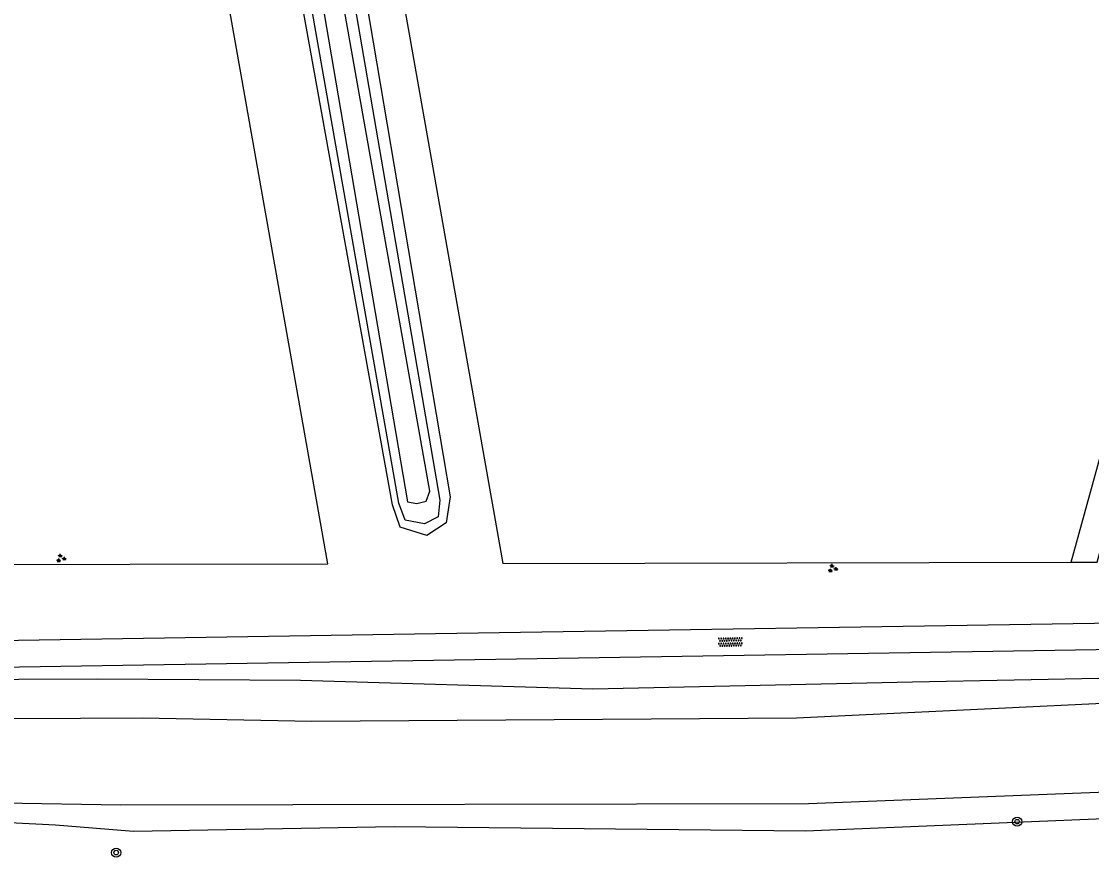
# Model space of a CAD drawing. Extents: x 133000 to 136000, y 400500 to 403500.
# Drawn here: x 134381.4 to 134474.5, y 401730 to 401802.7 of the extents above; entities that cross this region are included whole.
import ezdxf

# ---------------------------------------------------------------- set-up
doc = ezdxf.new("R2010")
doc.units = 0
for name, color, linetype in [('gg-knt-BGT kruinlijn', 7, 'Continuous'), ('gg-knt-bovenkant onderkant talud', 7, 'Continuous'), ('gg-knt-onverhard', 7, 'Continuous'), ('gg-kntw-bovenkant insteek waterloop', 7, 'Continuous'), ('gg-kntw-greppel-droge sloot', 7, 'Continuous'), ('gg-kntw-waterlijn', 7, 'Continuous'), ('gt-grn-groengrens', 7, 'Continuous'), ('gt-symb-boom', 7, 'Continuous'), ('gt-symb-groenvak', 7, 'Continuous'), ('gt-symb-overige verharding', 7, 'Continuous')]:
    doc.layers.add(name, color=color, linetype=linetype)

# ---------------------------------------------------------------- blocks, each defined once
blk = doc.blocks.new('gt0-BOOM')
at = {"layer": 'gt-symb-boom'}
for radius in [0.4, 0.2]:
    blk.add_circle((0, 0), radius, dxfattribs=at)
blk = doc.blocks.new('gt0-GRVAK')
at = {"layer": 'gt-symb-groenvak'}
for p, q in [((-0.11, 0.189), (-0.228, 0.24)), ((-0.182, 0.153), (0.088, 0.153)), ((-0.091, 0.211), (-0.156, 0.322)), ((-0.047, 0.214), (-0.047, 0.393)), ((-0.004, 0.211), (0.061, 0.322)), ((0.015, 0.189), (0.133, 0.24)), ((0.262, -0.052), (0.197, 0.059)), ((0.305, -0.049), (0.305, 0.13)), ((0.349, -0.052), (0.414, 0.059)), ((-0.245, -0.228), (-0.363, -0.177)), ((-0.318, -0.264), (-0.047, -0.264)), ((-0.226, -0.206), (-0.291, -0.095)), ((-0.183, -0.203), (-0.183, -0.024)), ((-0.139, -0.206), (-0.074, -0.095)), ((-0.12, -0.228), (-0.002, -0.177)), ((0.243, -0.074), (0.125, -0.023)), ((0.17, -0.11), (0.441, -0.11)), ((0.368, -0.074), (0.486, -0.023))]:
    blk.add_line(p, q, dxfattribs=at)
blk = doc.blocks.new('gt0-OVH')
at = {"layer": 'gt-symb-overige verharding'}
for points in [[(-0.972, 0.298), (-0.967, 0.308), (-0.965, 0.319), (-0.966, 0.33), (-0.971, 0.34), (-0.978, 0.348), (-0.988, 0.353), (-0.999, 0.355), (-1.01, 0.354), (-1.02, 0.349), (-1.028, 0.342), (-1.033, 0.332), (-1.035, 0.321), (-1.034, 0.31), (-1.029, 0.3), (-1.022, 0.292), (-1.012, 0.287), (-1.001, 0.285), (-0.99, 0.286), (-0.98, 0.291)], [(-0.872, 0.106), (-0.867, 0.116), (-0.865, 0.126), (-0.866, 0.137), (-0.871, 0.147), (-0.878, 0.156), (-0.888, 0.161), (-0.899, 0.163), (-0.91, 0.162), (-0.92, 0.157), (-0.928, 0.15), (-0.933, 0.14), (-0.935, 0.129), (-0.934, 0.118), (-0.929, 0.108), (-0.922, 0.1), (-0.912, 0.095), (-0.901, 0.092), (-0.89, 0.094), (-0.88, 0.098)], [(-0.772, 0.298), (-0.767, 0.308), (-0.765, 0.319), (-0.766, 0.33), (-0.771, 0.34), (-0.778, 0.348), (-0.788, 0.353), (-0.799, 0.355), (-0.81, 0.354), (-0.82, 0.349), (-0.828, 0.342), (-0.833, 0.332), (-0.835, 0.321), (-0.834, 0.31), (-0.829, 0.3), (-0.822, 0.292), (-0.812, 0.287), (-0.801, 0.285), (-0.79, 0.286), (-0.78, 0.291)], [(-0.672, 0.106), (-0.667, 0.116), (-0.665, 0.126), (-0.666, 0.137), (-0.671, 0.147), (-0.678, 0.156), (-0.688, 0.161), (-0.699, 0.163), (-0.71, 0.162), (-0.72, 0.157), (-0.728, 0.15), (-0.733, 0.14), (-0.735, 0.129), (-0.734, 0.118), (-0.729, 0.108), (-0.722, 0.1), (-0.712, 0.095), (-0.701, 0.092), (-0.69, 0.094), (-0.68, 0.098)], [(-0.572, 0.298), (-0.567, 0.308), (-0.565, 0.319), (-0.566, 0.33), (-0.571, 0.34), (-0.578, 0.348), (-0.588, 0.353), (-0.599, 0.355), (-0.61, 0.354), (-0.62, 0.349), (-0.628, 0.342), (-0.633, 0.332), (-0.635, 0.321), (-0.634, 0.31), (-0.629, 0.3), (-0.622, 0.292), (-0.612, 0.287), (-0.601, 0.285), (-0.59, 0.286), (-0.58, 0.291)], [(-0.472, 0.106), (-0.467, 0.116), (-0.465, 0.126), (-0.466, 0.137), (-0.471, 0.147), (-0.478, 0.156), (-0.488, 0.161), (-0.499, 0.163), (-0.51, 0.162), (-0.52, 0.157), (-0.528, 0.15), (-0.533, 0.14), (-0.535, 0.129), (-0.534, 0.118), (-0.529, 0.108), (-0.522, 0.1), (-0.512, 0.095), (-0.501, 0.092), (-0.49, 0.094), (-0.48, 0.098)], [(-0.372, 0.298), (-0.367, 0.308), (-0.365, 0.319), (-0.366, 0.33), (-0.371, 0.34), (-0.378, 0.348), (-0.388, 0.353), (-0.399, 0.355), (-0.41, 0.354), (-0.42, 0.349), (-0.428, 0.342), (-0.433, 0.332), (-0.435, 0.321), (-0.434, 0.31), (-0.429, 0.3), (-0.422, 0.292), (-0.412, 0.287), (-0.401, 0.285), (-0.39, 0.286), (-0.38, 0.291)], [(-0.272, 0.106), (-0.267, 0.116), (-0.265, 0.126), (-0.266, 0.137), (-0.271, 0.147), (-0.278, 0.156), (-0.288, 0.161), (-0.299, 0.163), (-0.31, 0.162), (-0.32, 0.157), (-0.328, 0.15), (-0.333, 0.14), (-0.335, 0.129), (-0.334, 0.118), (-0.329, 0.108), (-0.322, 0.1), (-0.312, 0.095), (-0.301, 0.092), (-0.29, 0.094), (-0.28, 0.098)], [(-0.172, 0.298), (-0.167, 0.308), (-0.165, 0.319), (-0.166, 0.33), (-0.171, 0.34), (-0.178, 0.348), (-0.188, 0.353), (-0.199, 0.355), (-0.21, 0.354), (-0.22, 0.349), (-0.228, 0.342), (-0.233, 0.332), (-0.235, 0.321), (-0.234, 0.31), (-0.229, 0.3), (-0.222, 0.292), (-0.212, 0.287), (-0.201, 0.285), (-0.19, 0.286), (-0.18, 0.291)], [(-0.072, 0.106), (-0.067, 0.116), (-0.065, 0.126), (-0.066, 0.137), (-0.071, 0.147), (-0.078, 0.156), (-0.088, 0.161), (-0.099, 0.163), (-0.11, 0.162), (-0.12, 0.157), (-0.128, 0.15), (-0.133, 0.14), (-0.135, 0.129), (-0.134, 0.118), (-0.129, 0.108), (-0.122, 0.1), (-0.112, 0.095), (-0.101, 0.092), (-0.09, 0.094), (-0.08, 0.098)], [(0.028, 0.298), (0.033, 0.308), (0.035, 0.319), (0.034, 0.33), (0.029, 0.34), (0.022, 0.348), (0.012, 0.353), (0.001, 0.355), (-0.01, 0.354), (-0.02, 0.349), (-0.028, 0.342), (-0.033, 0.332), (-0.035, 0.321), (-0.034, 0.31), (-0.029, 0.3), (-0.022, 0.292), (-0.012, 0.287), (-0.001, 0.285), (0.01, 0.286), (0.02, 0.291)], [(0.128, 0.106), (0.133, 0.116), (0.135, 0.126), (0.134, 0.137), (0.129, 0.147), (0.122, 0.156), (0.112, 0.161), (0.101, 0.163), (0.09, 0.162), (0.08, 0.157), (0.072, 0.15), (0.067, 0.14), (0.065, 0.129), (0.066, 0.118), (0.071, 0.108), (0.078, 0.1), (0.088, 0.095), (0.099, 0.092), (0.11, 0.094), (0.12, 0.098)], [(0.228, 0.298), (0.233, 0.308), (0.235, 0.319), (0.234, 0.33), (0.229, 0.34), (0.222, 0.348), (0.212, 0.353), (0.201, 0.355), (0.19, 0.354), (0.18, 0.349), (0.172, 0.342), (0.167, 0.332), (0.165, 0.321), (0.166, 0.31), (0.171, 0.3), (0.178, 0.292), (0.188, 0.287), (0.199, 0.285), (0.21, 0.286), (0.22, 0.291)], [(0.328, 0.106), (0.333, 0.116), (0.335, 0.126), (0.334, 0.137), (0.329, 0.147), (0.322, 0.156), (0.312, 0.161), (0.301, 0.163), (0.29, 0.162), (0.28, 0.157), (0.272, 0.15), (0.267, 0.14), (0.265, 0.129), (0.266, 0.118), (0.271, 0.108), (0.278, 0.1), (0.288, 0.095), (0.299, 0.092), (0.31, 0.094), (0.32, 0.098)], [(0.428, 0.298), (0.433, 0.308), (0.435, 0.319), (0.434, 0.33), (0.429, 0.34), (0.422, 0.348), (0.412, 0.353), (0.401, 0.355), (0.39, 0.354), (0.38, 0.349), (0.372, 0.342), (0.367, 0.332), (0.365, 0.321), (0.366, 0.31), (0.371, 0.3), (0.378, 0.292), (0.388, 0.287), (0.399, 0.285), (0.41, 0.286), (0.42, 0.291)], [(0.528, 0.106), (0.533, 0.116), (0.535, 0.126), (0.534, 0.137), (0.529, 0.147), (0.522, 0.156), (0.512, 0.161), (0.501, 0.163), (0.49, 0.162), (0.48, 0.157), (0.472, 0.15), (0.467, 0.14), (0.465, 0.129), (0.466, 0.118), (0.471, 0.108), (0.478, 0.1), (0.488, 0.095), (0.499, 0.092), (0.51, 0.094), (0.52, 0.098)], [(0.628, 0.298), (0.633, 0.308), (0.635, 0.319), (0.634, 0.33), (0.629, 0.34), (0.622, 0.348), (0.612, 0.353), (0.601, 0.355), (0.59, 0.354), (0.58, 0.349), (0.572, 0.342), (0.567, 0.332), (0.565, 0.321), (0.566, 0.31), (0.571, 0.3), (0.578, 0.292), (0.588, 0.287), (0.599, 0.285), (0.61, 0.286), (0.62, 0.291)], [(0.728, 0.106), (0.733, 0.116), (0.735, 0.126), (0.734, 0.137), (0.729, 0.147), (0.722, 0.156), (0.712, 0.161), (0.701, 0.163), (0.69, 0.162), (0.68, 0.157), (0.672, 0.15), (0.667, 0.14), (0.665, 0.129), (0.666, 0.118), (0.671, 0.108), (0.678, 0.1), (0.688, 0.095), (0.699, 0.092), (0.71, 0.094), (0.72, 0.098)], [(0.828, 0.298), (0.833, 0.308), (0.835, 0.319), (0.834, 0.33), (0.829, 0.34), (0.822, 0.348), (0.812, 0.353), (0.801, 0.355), (0.79, 0.354), (0.78, 0.349), (0.772, 0.342), (0.767, 0.332), (0.765, 0.321), (0.766, 0.31), (0.771, 0.3), (0.778, 0.292), (0.788, 0.287), (0.799, 0.285), (0.81, 0.286), (0.82, 0.291)], [(0.928, 0.106), (0.933, 0.116), (0.935, 0.126), (0.934, 0.137), (0.929, 0.147), (0.922, 0.156), (0.912, 0.161), (0.901, 0.163), (0.89, 0.162), (0.88, 0.157), (0.872, 0.15), (0.867, 0.14), (0.865, 0.129), (0.866, 0.118), (0.871, 0.108), (0.878, 0.1), (0.888, 0.095), (0.899, 0.092), (0.91, 0.094), (0.92, 0.098)], [(1.028, 0.298), (1.033, 0.308), (1.035, 0.319), (1.034, 0.33), (1.029, 0.34), (1.022, 0.348), (1.012, 0.353), (1.001, 0.355), (0.99, 0.354), (0.98, 0.349), (0.972, 0.342), (0.967, 0.332), (0.965, 0.321), (0.966, 0.31), (0.971, 0.3), (0.978, 0.292), (0.988, 0.287), (0.999, 0.285), (1.01, 0.286), (1.02, 0.291)], [(-0.972, -0.142), (-0.967, -0.132), (-0.965, -0.121), (-0.966, -0.11), (-0.971, -0.1), (-0.978, -0.092), (-0.988, -0.087), (-0.999, -0.085), (-1.01, -0.086), (-1.02, -0.091), (-1.028, -0.098), (-1.033, -0.108), (-1.035, -0.119), (-1.034, -0.13), (-1.029, -0.14), (-1.022, -0.148), (-1.012, -0.153), (-1.001, -0.155), (-0.99, -0.154), (-0.98, -0.149)], [(-0.872, -0.334), (-0.867, -0.324), (-0.865, -0.314), (-0.866, -0.303), (-0.871, -0.293), (-0.878, -0.284), (-0.888, -0.279), (-0.899, -0.277), (-0.91, -0.278), (-0.92, -0.283), (-0.928, -0.29), (-0.933, -0.3), (-0.935, -0.311), (-0.934, -0.322), (-0.929, -0.332), (-0.922, -0.34), (-0.912, -0.345), (-0.901, -0.348), (-0.89, -0.346), (-0.88, -0.342)], [(-0.772, -0.142), (-0.767, -0.132), (-0.765, -0.121), (-0.766, -0.11), (-0.771, -0.1), (-0.778, -0.092), (-0.788, -0.087), (-0.799, -0.085), (-0.81, -0.086), (-0.82, -0.091), (-0.828, -0.098), (-0.833, -0.108), (-0.835, -0.119), (-0.834, -0.13), (-0.829, -0.14), (-0.822, -0.148), (-0.812, -0.153), (-0.801, -0.155), (-0.79, -0.154), (-0.78, -0.149)], [(-0.672, -0.334), (-0.667, -0.324), (-0.665, -0.314), (-0.666, -0.303), (-0.671, -0.293), (-0.678, -0.284), (-0.688, -0.279), (-0.699, -0.277), (-0.71, -0.278), (-0.72, -0.283), (-0.728, -0.29), (-0.733, -0.3), (-0.735, -0.311), (-0.734, -0.322), (-0.729, -0.332), (-0.722, -0.34), (-0.712, -0.345), (-0.701, -0.348), (-0.69, -0.346), (-0.68, -0.342)], [(-0.572, -0.142), (-0.567, -0.132), (-0.565, -0.121), (-0.566, -0.11), (-0.571, -0.1), (-0.578, -0.092), (-0.588, -0.087), (-0.599, -0.085), (-0.61, -0.086), (-0.62, -0.091), (-0.628, -0.098), (-0.633, -0.108), (-0.635, -0.119), (-0.634, -0.13), (-0.629, -0.14), (-0.622, -0.148), (-0.612, -0.153), (-0.601, -0.155), (-0.59, -0.154), (-0.58, -0.149)], [(-0.472, -0.334), (-0.467, -0.324), (-0.465, -0.314), (-0.466, -0.303), (-0.471, -0.293), (-0.478, -0.284), (-0.488, -0.279), (-0.499, -0.277), (-0.51, -0.278), (-0.52, -0.283), (-0.528, -0.29), (-0.533, -0.3), (-0.535, -0.311), (-0.534, -0.322), (-0.529, -0.332), (-0.522, -0.34), (-0.512, -0.345), (-0.501, -0.348), (-0.49, -0.346), (-0.48, -0.342)], [(-0.372, -0.142), (-0.367, -0.132), (-0.365, -0.121), (-0.366, -0.11), (-0.371, -0.1), (-0.378, -0.092), (-0.388, -0.087), (-0.399, -0.085), (-0.41, -0.086), (-0.42, -0.091), (-0.428, -0.098), (-0.433, -0.108), (-0.435, -0.119), (-0.434, -0.13), (-0.429, -0.14), (-0.422, -0.148), (-0.412, -0.153), (-0.401, -0.155), (-0.39, -0.154), (-0.38, -0.149)], [(-0.272, -0.334), (-0.267, -0.324), (-0.265, -0.314), (-0.266, -0.303), (-0.271, -0.293), (-0.278, -0.284), (-0.288, -0.279), (-0.299, -0.277), (-0.31, -0.278), (-0.32, -0.283), (-0.328, -0.29), (-0.333, -0.3), (-0.335, -0.311), (-0.334, -0.322), (-0.329, -0.332), (-0.322, -0.34), (-0.312, -0.345), (-0.301, -0.348), (-0.29, -0.346), (-0.28, -0.342)], [(-0.172, -0.142), (-0.167, -0.132), (-0.165, -0.121), (-0.166, -0.11), (-0.171, -0.1), (-0.178, -0.092), (-0.188, -0.087), (-0.199, -0.085), (-0.21, -0.086), (-0.22, -0.091), (-0.228, -0.098), (-0.233, -0.108), (-0.235, -0.119), (-0.234, -0.13), (-0.229, -0.14), (-0.222, -0.148), (-0.212, -0.153), (-0.201, -0.155), (-0.19, -0.154), (-0.18, -0.149)], [(-0.072, -0.334), (-0.067, -0.324), (-0.065, -0.314), (-0.066, -0.303), (-0.071, -0.293), (-0.078, -0.284), (-0.088, -0.279), (-0.099, -0.277), (-0.11, -0.278), (-0.12, -0.283), (-0.128, -0.29), (-0.133, -0.3), (-0.135, -0.311), (-0.134, -0.322), (-0.129, -0.332), (-0.122, -0.34), (-0.112, -0.345), (-0.101, -0.348), (-0.09, -0.346), (-0.08, -0.342)], [(0.028, -0.142), (0.033, -0.132), (0.035, -0.121), (0.034, -0.11), (0.029, -0.1), (0.022, -0.092), (0.012, -0.087), (0.001, -0.085), (-0.01, -0.086), (-0.02, -0.091), (-0.028, -0.098), (-0.033, -0.108), (-0.035, -0.119), (-0.034, -0.13), (-0.029, -0.14), (-0.022, -0.148), (-0.012, -0.153), (-0.001, -0.155), (0.01, -0.154), (0.02, -0.149)], [(0.128, -0.334), (0.133, -0.324), (0.135, -0.314), (0.134, -0.303), (0.129, -0.293), (0.122, -0.284), (0.112, -0.279), (0.101, -0.277), (0.09, -0.278), (0.08, -0.283), (0.072, -0.29), (0.067, -0.3), (0.065, -0.311), (0.066, -0.322), (0.071, -0.332), (0.078, -0.34), (0.088, -0.345), (0.099, -0.348), (0.11, -0.346), (0.12, -0.342)], [(0.228, -0.142), (0.233, -0.132), (0.235, -0.121), (0.234, -0.11), (0.229, -0.1), (0.222, -0.092), (0.212, -0.087), (0.201, -0.085), (0.19, -0.086), (0.18, -0.091), (0.172, -0.098), (0.167, -0.108), (0.165, -0.119), (0.166, -0.13), (0.171, -0.14), (0.178, -0.148), (0.188, -0.153), (0.199, -0.155), (0.21, -0.154), (0.22, -0.149)], [(0.328, -0.334), (0.333, -0.324), (0.335, -0.314), (0.334, -0.303), (0.329, -0.293), (0.322, -0.284), (0.312, -0.279), (0.301, -0.277), (0.29, -0.278), (0.28, -0.283), (0.272, -0.29), (0.267, -0.3), (0.265, -0.311), (0.266, -0.322), (0.271, -0.332), (0.278, -0.34), (0.288, -0.345), (0.299, -0.348), (0.31, -0.346), (0.32, -0.342)], [(0.428, -0.142), (0.433, -0.132), (0.435, -0.121), (0.434, -0.11), (0.429, -0.1), (0.422, -0.092), (0.412, -0.087), (0.401, -0.085), (0.39, -0.086), (0.38, -0.091), (0.372, -0.098), (0.367, -0.108), (0.365, -0.119), (0.366, -0.13), (0.371, -0.14), (0.378, -0.148), (0.388, -0.153), (0.399, -0.155), (0.41, -0.154), (0.42, -0.149)], [(0.528, -0.334), (0.533, -0.324), (0.535, -0.314), (0.534, -0.303), (0.529, -0.293), (0.522, -0.284), (0.512, -0.279), (0.501, -0.277), (0.49, -0.278), (0.48, -0.283), (0.472, -0.29), (0.467, -0.3), (0.465, -0.311), (0.466, -0.322), (0.471, -0.332), (0.478, -0.34), (0.488, -0.345), (0.499, -0.348), (0.51, -0.346), (0.52, -0.342)], [(0.628, -0.142), (0.633, -0.132), (0.635, -0.121), (0.634, -0.11), (0.629, -0.1), (0.622, -0.092), (0.612, -0.087), (0.601, -0.085), (0.59, -0.086), (0.58, -0.091), (0.572, -0.098), (0.567, -0.108), (0.565, -0.119), (0.566, -0.13), (0.571, -0.14), (0.578, -0.148), (0.588, -0.153), (0.599, -0.155), (0.61, -0.154), (0.62, -0.149)], [(0.728, -0.334), (0.733, -0.324), (0.735, -0.314), (0.734, -0.303), (0.729, -0.293), (0.722, -0.284), (0.712, -0.279), (0.701, -0.277), (0.69, -0.278), (0.68, -0.283), (0.672, -0.29), (0.667, -0.3), (0.665, -0.311), (0.666, -0.322), (0.671, -0.332), (0.678, -0.34), (0.688, -0.345), (0.699, -0.348), (0.71, -0.346), (0.72, -0.342)], [(0.828, -0.142), (0.833, -0.132), (0.835, -0.121), (0.834, -0.11), (0.829, -0.1), (0.822, -0.092), (0.812, -0.087), (0.801, -0.085), (0.79, -0.086), (0.78, -0.091), (0.772, -0.098), (0.767, -0.108), (0.765, -0.119), (0.766, -0.13), (0.771, -0.14), (0.778, -0.148), (0.788, -0.153), (0.799, -0.155), (0.81, -0.154), (0.82, -0.149)], [(0.928, -0.334), (0.933, -0.324), (0.935, -0.314), (0.934, -0.303), (0.929, -0.293), (0.922, -0.284), (0.912, -0.279), (0.901, -0.277), (0.89, -0.278), (0.88, -0.283), (0.872, -0.29), (0.867, -0.3), (0.865, -0.311), (0.866, -0.322), (0.871, -0.332), (0.878, -0.34), (0.888, -0.345), (0.899, -0.348), (0.91, -0.346), (0.92, -0.342)], [(1.028, -0.142), (1.033, -0.132), (1.035, -0.121), (1.034, -0.11), (1.029, -0.1), (1.022, -0.092), (1.012, -0.087), (1.001, -0.085), (0.99, -0.086), (0.98, -0.091), (0.972, -0.098), (0.967, -0.108), (0.965, -0.119), (0.966, -0.13), (0.971, -0.14), (0.978, -0.148), (0.988, -0.153), (0.999, -0.155), (1.01, -0.154), (1.02, -0.149)]]:
    blk.add_lwpolyline(points, close=True, dxfattribs=at)

msp = doc.modelspace()

# ---------------------------------------------------------------- linework, layer by layer
at = {"layer": 'gg-knt-BGT kruinlijn'}
msp.add_lwpolyline([(134398.858, 401848.144), (134399.122, 401849.704), (134400.501, 401850.288), (134401.748, 401850.261), (134402.525, 401849.878), (134417.787, 401761.05), (134417.657, 401759.589), (134416.469, 401758.984), (134414.775, 401759.316), (134414.225, 401760.775), (134398.858, 401848.144)], dxfattribs=at)
at = {"layer": 'gg-knt-bovenkant onderkant talud'}
msp.add_lwpolyline([(134403.812, 401851.817), (134403.866, 401850.463), (134404.093, 401847.634), (134418.703, 401761.334), (134418.357, 401759.085), (134416.661, 401757.979), (134414.353, 401758.702), (134413.692, 401760.648), (134397.918, 401848.072)], dxfattribs=at)
at = {"layer": 'gg-knt-onverhard'}
for p, q in [((134477.007, 401750.368), (134417.425, 401749.425)), ((134417.425, 401749.425), (134374.003, 401748.738))]:
    msp.add_line(p, q, dxfattribs=at)
msp.add_lwpolyline([(134373.987, 401746.425), (134483.9, 401748.193), (134492.622, 401746.398)], dxfattribs=at)
at = {"layer": 'gg-kntw-bovenkant insteek waterloop'}
msp.add_line((134458.911, 401745.26), (134480.542, 401745.66), dxfattribs=at)
for points in [[(134491.091, 401746.348), (134489.011, 401738.69), (134486.521, 401735.36), (134481.902, 401733.61), (134449.612, 401732.25)], [(134374.341, 401745.462), (134387.997, 401745.509), (134405.68, 401745.388), (134431.094, 401744.63), (134458.911, 401745.26)], [(134449.612, 401732.25), (134413.829, 401732.628), (134391.159, 401732.235), (134384.385, 401732.773), (134380.387, 401732.986), (134376.393, 401733.056), (134373.037, 401732.966), (134371.045, 401732.836), (134369.055, 401732.649), (134367.069, 401732.406), (134364.097, 401731.941), (134357.66, 401730.661), (134355.693, 401730.325), (134353.725, 401730.081), (134352.011, 401729.964)]]:
    msp.add_lwpolyline(points, dxfattribs=at)
at = {"layer": 'gg-kntw-greppel-droge sloot'}
msp.add_lwpolyline([(134401.341, 401849.713), (134399.884, 401849.392), (134414.984, 401760.911), (134415.783, 401760.772), (134416.595, 401760.974), (134416.915, 401761.82), (134401.341, 401849.713)], dxfattribs=at)
at = {"layer": 'gg-kntw-waterlijn'}
for points in [[(134380.167, 401742.07), (134386.543, 401742.099), (134391.923, 401742.122), (134406.671, 401741.84), (134448.807, 401742.113), (134476.056, 401743.438), (134482.047, 401744.418), (134484.94, 401745.791), (134486.989, 401745.256)], [(134486.989, 401745.256), (134488.211, 401743.727), (134488.54, 401741.652), (134488.014, 401740.038), (134487.487, 401738.424), (134485.775, 401737.403), (134482.944, 401736.316), (134478.763, 401735.756), (134449.861, 401734.636), (134390.047, 401734.538), (134369.44, 401734.867)]]:
    msp.add_lwpolyline(points, dxfattribs=at)
at = {"layer": 'gt-grn-groengrens'}
for points in [[(134472.701, 401755.646), (134474.959, 401755.65), (134504.974, 401865.145), (134504.278, 401869.083), (134406.261, 401851.742), (134406.957, 401847.804)], [(134472.701, 401755.646), (134502.805, 401864.761), (134406.957, 401847.804)], [(134406.957, 401847.804), (134423.278, 401755.553), (134472.701, 401755.646)], [(134343.156, 401751.092), (134373.616, 401755.461), (134408.05, 401755.525), (134392.186, 401845.191), (134316.041, 401831.719)]]:
    msp.add_lwpolyline(points, dxfattribs=at)

# ---------------------------------------------------------------- block references
at = {"layer": 'gt-symb-boom'}
for p in [(134468.005, 401733.089), (134389.647, 401730.398)]:
    msp.add_blockref('gt0-BOOM', p, dxfattribs=at)
at = {"layer": 'gt-symb-groenvak'}
for p in [(134384.84, 401755.986), (134451.951, 401755.107)]:
    msp.add_blockref('gt0-GRVAK', p, dxfattribs=at)
at = {"layer": 'gt-symb-overige verharding', "rotation": 0.9166542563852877}
msp.add_blockref('gt0-OVH', (134443.064, 401748.705), dxfattribs=at)

doc.saveas('drawing.dxf')
